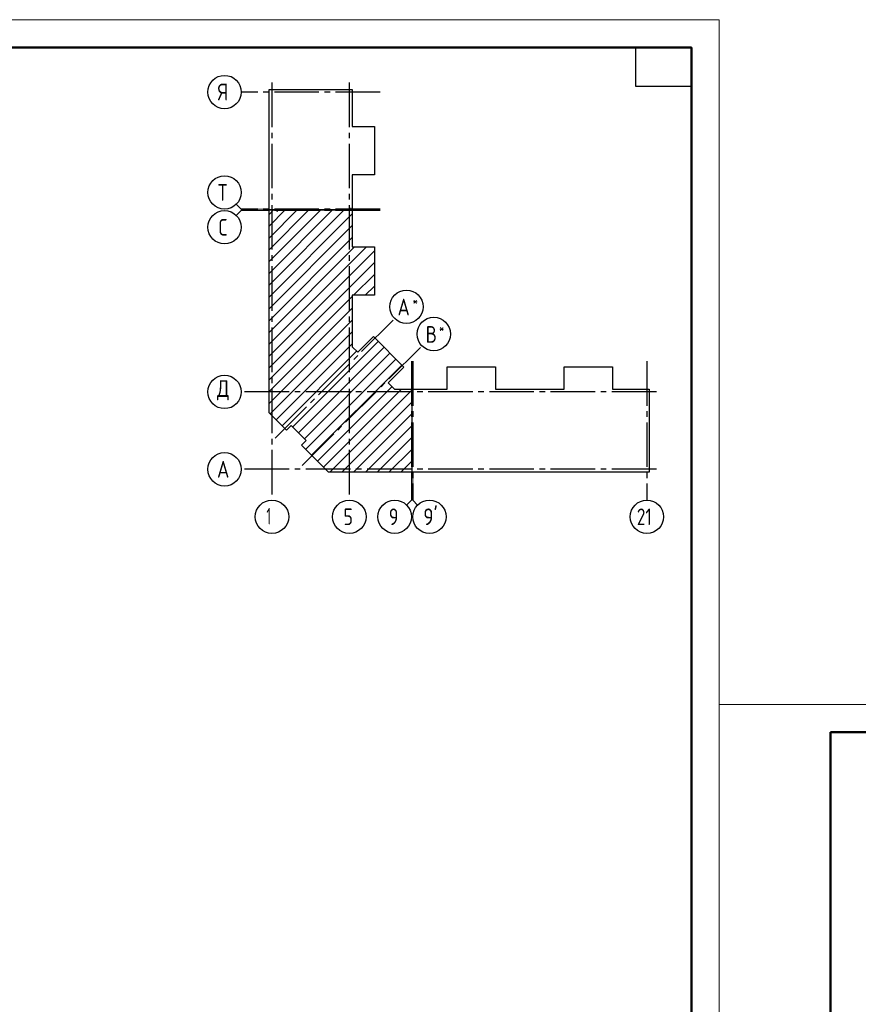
# Model space of a CAD drawing. Header units: millimetres. Extents: x 40580 to 1930067, y -240640 to 81020.
# Tile 661 of 686: x 1747877 to 1762950, y -215239 to -197550. Entities that reach past the tile are written whole.
import ezdxf

# ---------------------------------------------------------------- set-up
doc = ezdxf.new("R2010")
doc.units = ezdxf.units.MM
doc.linetypes.add('______5', pattern=[1100, 800, -100, 100, -100])
doc.linetypes.add('CENTER', pattern=[2, 1.25, -0.25, 0.25, -0.25])
doc.layers.add('Standard', color=7, linetype='Continuous', lineweight=25)
doc.layers.add('ОСИ', color=7, linetype='CENTER', lineweight=15)
doc.styles.add('ISOCPEUR', font='isocpeur.ttf')

msp = doc.modelspace()

# ---------------------------------------------------------------- linework, layer by layer
at = {"layer": 'Standard', "color": 7, "linetype": 'Continuous', "lineweight": 13, "transparency": 33554687}
for p, q in [((1751859, -200953.7), (1751771.1, -200865.9)), ((1751859, -200978.7), (1751771.1, -201066.6)), ((1751859, -200953.7), (1752359, -200953.7)), ((1751859, -200978.7), (1752359, -200978.7)), ((1754917, -206180.7), (1754917, -205680.7)), ((1754942, -206180.7), (1754942, -205680.7)), ((1754917, -206180.7), (1754829.1, -206268.6)), ((1754942, -206180.7), (1755029.8, -206268.6))]:
    msp.add_line(p, q, dxfattribs=at)
at = {"layer": 'Standard', "color": 7, "linetype": 'Continuous', "lineweight": -3, "transparency": 33554687}
for p, q in [((1752359, -202108.9), (1753499.2, -200968.7)), ((1752359, -201684.7), (1753074.9, -200968.7)), ((1752359, -201260.4), (1752650.6, -200968.7)), ((1752359, -202321.1), (1753711.3, -200968.7)), ((1752359, -201896.8), (1753287, -200968.7)), ((1752359, -201472.5), (1752862.8, -200968.7)), ((1752359, -201048.3), (1752438.5, -200968.7)), ((1752359, -202533.2), (1753855, -201037.2)), ((1752359, -202745.3), (1753855, -201249.3)), ((1752359, -202957.5), (1753855, -201461.5)), ((1752359, -203381.7), (1754109, -201631.7)), ((1752359, -203169.6), (1753896.8, -201631.7)), ((1752359, -203593.9), (1754252, -201700.9)), ((1752359, -203806), (1754252, -201913)), ((1753877.4, -202499.7), (1754252, -202125.1)), ((1754089.5, -202499.7), (1754252, -202337.3)), ((1752359, -204018.1), (1753855, -202522.1)), ((1752359, -204230.3), (1753855, -202734.3)), ((1752359, -204442.4), (1753855, -202946.4)), ((1752380.8, -204632.7), (1753855, -203158.5)), ((1752486.9, -204738.7), (1753855, -203370.6)), ((1752783.9, -204866), (1754320.6, -203329.3)), ((1752593, -204844.8), (1753933.6, -203504.1)), ((1752890, -204972.1), (1754426.7, -203435.4)), ((1752996, -205078.1), (1754532.7, -203541.4)), ((1753017.2, -205269), (1754638.8, -203647.5)), ((1753123.3, -205375.1), (1754744.9, -203753.6)), ((1753229.4, -205481.2), (1754570, -204140.5)), ((1753335.4, -205587.2), (1754737.9, -204184.7)), ((1753454.1, -205680.7), (1754927, -204207.8)), ((1753666.2, -205680.7), (1754927, -204420)), ((1753878.3, -205680.7), (1754927, -204632.1)), ((1754090.5, -205680.7), (1754927, -204844.2)), ((1754302.6, -205680.7), (1754927, -205056.4)), ((1754514.7, -205680.7), (1754927, -205268.5)), ((1754726.9, -205680.7), (1754927, -205480.6))]:
    msp.add_line(p, q, dxfattribs=at)
at = {"layer": 'Standard', "color": 7, "linetype": 'Continuous', "lineweight": 13, "transparency": 33554687}
for points in [[(1730750, -239549.7), (1760450, -239549.7), (1760450, -197549.7), (1730750, -197549.7), (1730750, -239549.7)], [(1760450, -239549.7), (1802450, -239549.7), (1802450, -209849.7), (1760450, -209849.7), (1760450, -239549.7)]]:
    msp.add_lwpolyline(points, close=True, dxfattribs=at)
at = {"layer": 'Standard', "color": 7, "linetype": 'Continuous', "lineweight": 50, "transparency": 33554687}
for points in [[(1732750, -198049.7), (1759950, -198049.7), (1759950, -239049.7), (1732750, -239049.7), (1732750, -198049.7)], [(1762450, -210349.7), (1801950, -210349.7), (1801950, -239049.7), (1762450, -239049.7), (1762450, -210349.7)]]:
    msp.add_lwpolyline(points, close=True, dxfattribs=at)
at = {"layer": 'Standard', "color": 7, "linetype": 'Continuous', "lineweight": 25, "transparency": 33554687}
msp.add_lwpolyline([(1759950, -198049.7), (1759950, -198749.7), (1758950, -198749.7), (1758950, -198049.7), (1759950, -198049.7)], close=True, dxfattribs=at)
for points in [[(1752359, -200963.7), (1752359, -198806.7), (1753855, -198806.7), (1753855, -199467.7), (1754252, -199467.7), (1754252, -200335.7), (1753855, -200335.7), (1753855, -200963.7), (1753837, -200963.7), (1753837, -200943.7), (1753822, -200943.7), (1753822, -200963.7), (1752359, -200963.7)], [(1752359, -204423.7), (1752359, -200968.7), (1752497, -200968.7), (1752497, -200988.7), (1752512, -200988.7), (1752512, -200968.7), (1753855, -200968.7), (1753855, -201631.7), (1754252, -201631.7), (1754252, -202499.7), (1753855, -202499.7), (1753855, -203425.4), (1753952.8, -203523.3), (1754233.7, -203242.4), (1754783.1, -203791.8), (1754502.2, -204072.7), (1754614.3, -204184.7), (1754927, -204184.7), (1754927, -205680.7), (1753428.9, -205680.7), (1752941, -205192.8), (1753025.8, -205107.9), (1752757.8, -204840), (1752673, -204924.8), (1752359, -204610.8), (1752359, -204423.7)], [(1754932, -205680.7), (1754932, -204217.7), (1754952, -204217.7), (1754952, -204202.7), (1754932, -204202.7), (1754932, -204184.7), (1755560, -204184.7), (1755560, -203787.7), (1756428, -203787.7), (1756428, -204184.7), (1757046, -204184.7), (1757664, -204184.7), (1757664, -203787.7), (1758532, -203787.7), (1758532, -204184.7), (1759193, -204184.7), (1759193, -205680.7), (1757046, -205680.7), (1754932, -205680.7)]]:
    msp.add_lwpolyline(points, dxfattribs=at)
at = {"layer": 'ОСИ', "color": 8, "linetype": '______5', "lineweight": -3, "transparency": 33554687}
for p, q in [((1752412, -198679.4), (1752412, -206180.7)), ((1753802, -198679.4), (1753802, -206180.7)), ((1754355, -198849.7), (1751859, -198849.7)), ((1754355, -200953.7), (1751859, -200953.7)), ((1754355, -200978.7), (1751859, -200978.7)), ((1752467.2, -205068.3), (1754616.9, -202918.6)), ((1752957.2, -205558.3), (1755107, -203408.6)), ((1754917, -203684.7), (1754917, -206180.7)), ((1754942, -203684.7), (1754942, -206180.7)), ((1759150, -203684.7), (1759150, -206180.7)), ((1759320.3, -204237.7), (1751859, -204237.7)), ((1759320.3, -204237.7), (1751859, -204237.7)), ((1759320.3, -205627.7), (1751859, -205627.7))]:
    msp.add_line(p, q, dxfattribs=at)
at = {"layer": 'ОСИ', "color": 7, "linetype": 'Continuous', "lineweight": -3, "transparency": 33554687}
for centre in [(1751559, -198849.7), (1751559, -200653.7), (1751559, -201278.7), (1754829.1, -202706.4), (1755319.1, -203196.5), (1751559, -204237.7), (1751559, -204237.7), (1751559, -205627.7), (1752412, -206480.7), (1753802, -206480.7), (1754617, -206480.7), (1755242, -206480.7), (1759150, -206480.7)]:
    msp.add_circle(centre, 300, dxfattribs=at)

# ---------------------------------------------------------------- texts
at = {"layer": 'Standard', "color": 7, "linetype": 'Continuous', "lineweight": 25, "transparency": 33554687, "insert": (1758970, -206630.7), "char_height": 300, "width": 472.649, "attachment_point": 7, "style": 'ISOCPEUR'}
msp.add_mtext('\\W0.75;21', dxfattribs=at)
at = {"layer": 'ОСИ', "color": 7, "linetype": 'Continuous', "lineweight": 25, "transparency": 33554687, "attachment_point": 7, "style": 'ISOCPEUR'}
for s, insert, char_height, width in [('\\W0.80;Я', (1751439, -198999.7), 300, 359.839), ('\\W0.80;Т', (1751439, -200803.7), 300, 359.839), ('\\W0.78;С', (1751454, -201428.7), 300, 326.834), ('\\W0.80;*', (1754937.6, -202688.9), 180, 215.891), ('\\W0.82;А', (1754667.6, -202863.9), 300, 392.64), ('\\W0.80;В', (1755172.6, -203354), 300, 359.839), ('\\W0.80;*', (1755412.6, -203179), 180, 215.909), ('\\W0.82;Д', (1751424, -204387.7), 300, 392.649), ('\\W0.82;А', (1751424, -205777.7), 300, 392.649), ('\\W0.56;1', (1752312, -206620.7), 300, 233.333), ('\\W0.78;5', (1753697, -206630.7), 300, 326.843), ('\\W0.78;9', (1754512, -206630.7), 300, 326.843), ("\\W0.84;9'", (1755130.5, -206630.7), 300, 441.038)]:
    msp.add_mtext(s, dxfattribs=dict(at, insert=insert, char_height=char_height, width=width))

doc.saveas('drawing.dxf')
